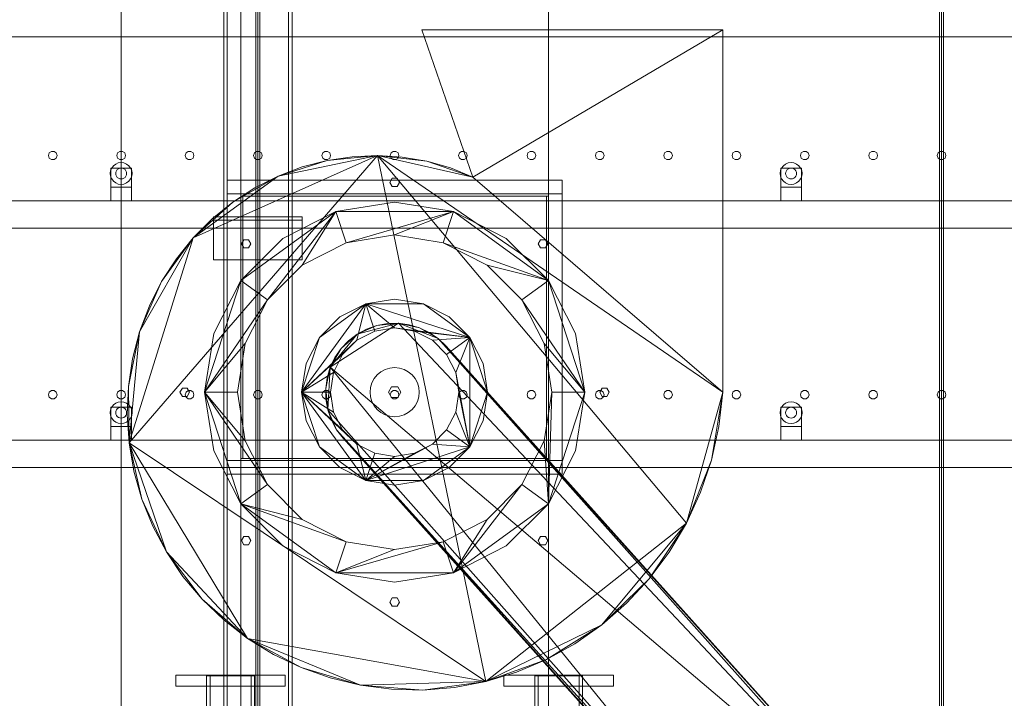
# Model space of a CAD drawing. Header units: millimetres. Extents: x -4395 to 65662, y -65530 to 6847.
# Tile 942 of 1034: x 46113 to 47553, y 662 to 1655. Entities that reach past the tile are written whole.
import ezdxf

# ---------------------------------------------------------------- set-up
doc = ezdxf.new("R2010")
doc.units = ezdxf.units.MM
doc.layers.add('lateral_secador', color=7, linetype='Continuous', lineweight=0)

msp = doc.modelspace()

# ---------------------------------------------------------------- linework, layer by layer
at = {"layer": 'lateral_secador'}
for p, q in [((46261.134, 410), (46261.134, 2925)), ((46261.134, 2925), (46261.134, 0)), ((46411.134, 2925), (46411.134, 20)), ((46416.134, 20), (46416.134, 2925)), ((46436.134, 0), (46436.134, 2925)), ((46436.134, 2925), (46436.134, 1400)), ((46458.134, 2925), (46458.134, 60)), ((46461.134, 0), (46461.134, 2925)), ((46461.134, 1400), (46461.134, 2925)), ((46464.134, 60), (46464.134, 2925)), ((46506.134, 2925), (46506.134, 20)), ((46511.134, 20), (46511.134, 2925)), ((46886.134, 0), (46886.134, 2925)), ((46886.134, 1400), (46886.134, 2925)), ((47458.134, 2925), (47458.134, 60)), ((47461.134, 0), (47461.134, 2925)), ((47464.134, 60), (47464.134, 2925)), ((40811.134, 1630), (60111.134, 1630)), ((47141.134, 1640), (46701.134, 1640)), ((46701.134, 1640), (46775.711, 1424.797)), ((46775.711, 1424.797), (47141.134, 1640)), ((47141.134, 1110), (47141.134, 1640)), ((46155.997, 1460.082), (46154.784, 1456.35)), ((46154.784, 1456.35), (46155.997, 1452.618)), ((46159.172, 1462.389), (46155.997, 1460.082)), ((46163.096, 1462.389), (46159.172, 1462.389)), ((46166.271, 1460.082), (46163.096, 1462.389)), ((46167.484, 1456.35), (46166.271, 1460.082)), ((46166.271, 1452.618), (46167.484, 1456.35)), ((46255.997, 1460.082), (46254.784, 1456.35)), ((46254.784, 1456.35), (46255.997, 1452.618)), ((46259.172, 1462.389), (46255.997, 1460.082)), ((46263.096, 1462.389), (46259.172, 1462.389)), ((46266.271, 1460.082), (46263.096, 1462.389)), ((46267.484, 1456.35), (46266.271, 1460.082)), ((46266.271, 1452.618), (46267.484, 1456.35)), ((46272.764, 1035.68), (46635.916, 1456.166)), ((46355.997, 1460.082), (46354.784, 1456.35)), ((46354.784, 1456.35), (46355.997, 1452.618)), ((46359.172, 1462.389), (46355.997, 1460.082)), ((46363.096, 1462.389), (46359.172, 1462.389)), ((46366.271, 1460.082), (46363.096, 1462.389)), ((46367.484, 1456.35), (46366.271, 1460.082)), ((46366.271, 1452.618), (46367.484, 1456.35)), ((46366.602, 1336.003), (46635.916, 1456.166)), ((46455.997, 1460.082), (46454.784, 1456.35)), ((46454.784, 1456.35), (46455.997, 1452.618)), ((46459.172, 1462.389), (46455.997, 1460.082)), ((46463.096, 1462.389), (46459.172, 1462.389)), ((46466.271, 1460.082), (46463.096, 1462.389)), ((46467.484, 1456.35), (46466.271, 1460.082)), ((46466.271, 1452.618), (46467.484, 1456.35)), ((46490.673, 1426.139), (46635.916, 1456.166)), ((46555.997, 1460.082), (46554.784, 1456.35)), ((46554.784, 1456.35), (46555.997, 1452.618)), ((46559.172, 1462.389), (46555.997, 1460.082)), ((46563.096, 1462.389), (46559.172, 1462.389)), ((46562.319, 1449.018), (46635.916, 1456.166)), ((46566.271, 1460.082), (46563.096, 1462.389)), ((46567.484, 1456.35), (46566.271, 1460.082)), ((46566.271, 1452.618), (46567.484, 1456.35)), ((46635.916, 1456.166), (46599.086, 1454.562)), ((46635.916, 1456.166), (46708.107, 1447.791)), ((46672.391, 1453.878), (46635.916, 1456.166)), ((46635.916, 1456.166), (46775.711, 1424.797)), ((46635.916, 1456.166), (47141.134, 1110)), ((46635.916, 1456.166), (47088.042, 918.439)), ((46635.916, 1456.166), (46794.572, 686.788)), ((46655.997, 1460.082), (46654.784, 1456.35)), ((46654.784, 1456.35), (46655.997, 1452.618)), ((46659.172, 1462.389), (46655.997, 1460.082)), ((46663.096, 1462.389), (46659.172, 1462.389)), ((46666.271, 1460.082), (46663.096, 1462.389)), ((46667.484, 1456.35), (46666.271, 1460.082)), ((46666.271, 1452.618), (46667.484, 1456.35)), ((46755.997, 1460.082), (46754.784, 1456.35)), ((46754.784, 1456.35), (46755.997, 1452.618)), ((46759.172, 1462.389), (46755.997, 1460.082)), ((46763.096, 1462.389), (46759.172, 1462.389)), ((46766.271, 1460.082), (46763.096, 1462.389)), ((46767.484, 1456.35), (46766.271, 1460.082)), ((46766.271, 1452.618), (46767.484, 1456.35)), ((46855.997, 1460.082), (46854.784, 1456.35)), ((46854.784, 1456.35), (46855.997, 1452.618)), ((46859.172, 1462.389), (46855.997, 1460.082)), ((46863.096, 1462.389), (46859.172, 1462.389)), ((46866.271, 1460.082), (46863.096, 1462.389)), ((46867.484, 1456.35), (46866.271, 1460.082)), ((46866.271, 1452.618), (46867.484, 1456.35)), ((46955.997, 1460.082), (46954.784, 1456.35)), ((46954.784, 1456.35), (46955.997, 1452.618)), ((46959.172, 1462.389), (46955.997, 1460.082)), ((46963.096, 1462.389), (46959.172, 1462.389)), ((46966.271, 1460.082), (46963.096, 1462.389)), ((46967.484, 1456.35), (46966.271, 1460.082)), ((46966.271, 1452.618), (46967.484, 1456.35)), ((47055.997, 1460.082), (47054.784, 1456.35)), ((47054.784, 1456.35), (47055.997, 1452.618)), ((47059.172, 1462.389), (47055.997, 1460.082)), ((47063.096, 1462.389), (47059.172, 1462.389)), ((47066.271, 1460.082), (47063.096, 1462.389)), ((47067.484, 1456.35), (47066.271, 1460.082)), ((47066.271, 1452.618), (47067.484, 1456.35)), ((47155.997, 1460.082), (47154.784, 1456.35)), ((47154.784, 1456.35), (47155.997, 1452.618)), ((47159.172, 1462.389), (47155.997, 1460.082)), ((47163.096, 1462.389), (47159.172, 1462.389)), ((47166.271, 1460.082), (47163.096, 1462.389)), ((47167.484, 1456.35), (47166.271, 1460.082)), ((47166.271, 1452.618), (47167.484, 1456.35)), ((47255.997, 1460.082), (47254.784, 1456.35)), ((47254.784, 1456.35), (47255.997, 1452.618)), ((47259.172, 1462.389), (47255.997, 1460.082)), ((47263.096, 1462.389), (47259.172, 1462.389)), ((47266.271, 1460.082), (47263.096, 1462.389)), ((47267.484, 1456.35), (47266.271, 1460.082)), ((47266.271, 1452.618), (47267.484, 1456.35)), ((47355.997, 1460.082), (47354.784, 1456.35)), ((47354.784, 1456.35), (47355.997, 1452.618)), ((47359.172, 1462.389), (47355.997, 1460.082)), ((47363.096, 1462.389), (47359.172, 1462.389)), ((47366.271, 1460.082), (47363.096, 1462.389)), ((47367.484, 1456.35), (47366.271, 1460.082)), ((47366.271, 1452.618), (47367.484, 1456.35)), ((47455.997, 1460.082), (47454.784, 1456.35)), ((47454.784, 1456.35), (47455.997, 1452.618)), ((47459.172, 1462.389), (47455.997, 1460.082)), ((47463.096, 1462.389), (47459.172, 1462.389)), ((47466.271, 1460.082), (47463.096, 1462.389)), ((47467.484, 1456.35), (47466.271, 1460.082)), ((47466.271, 1452.618), (47467.484, 1456.35)), ((46155.997, 1452.618), (46159.172, 1450.311)), ((46159.172, 1450.311), (46163.096, 1450.311)), ((46163.096, 1450.311), (46166.271, 1452.618)), ((46249.82, 1441.314), (46247.277, 1438)), ((46253.134, 1443.856), (46249.82, 1441.314)), ((46256.993, 1445.455), (46253.134, 1443.856)), ((46255.997, 1452.618), (46259.172, 1450.311)), ((46261.134, 1446), (46256.993, 1445.455)), ((46259.172, 1450.311), (46263.096, 1450.311)), ((46265.275, 1445.455), (46261.134, 1446)), ((46263.096, 1450.311), (46266.271, 1452.618)), ((46269.134, 1443.856), (46265.275, 1445.455)), ((46272.448, 1441.314), (46269.134, 1443.856)), ((46274.99, 1438), (46272.448, 1441.314)), ((46355.997, 1452.618), (46359.172, 1450.311)), ((46359.172, 1450.311), (46363.096, 1450.311)), ((46363.096, 1450.311), (46366.271, 1452.618)), ((46455.997, 1452.618), (46459.172, 1450.311)), ((46459.172, 1450.311), (46463.096, 1450.311)), ((46463.096, 1450.311), (46466.271, 1452.618)), ((46490.673, 1426.139), (46562.319, 1449.018)), ((46562.319, 1449.018), (46526.04, 1439.529)), ((46555.997, 1452.618), (46559.172, 1450.311)), ((46559.172, 1450.311), (46563.096, 1450.311)), ((46599.086, 1454.562), (46562.319, 1449.018)), ((46563.096, 1450.311), (46566.271, 1452.618)), ((46655.997, 1452.618), (46659.172, 1450.311)), ((46659.172, 1450.311), (46663.096, 1450.311)), ((46663.096, 1450.311), (46666.271, 1452.618)), ((46708.107, 1447.791), (46672.391, 1453.878)), ((46708.107, 1447.791), (46775.711, 1424.797)), ((46742.67, 1438.04), (46708.107, 1447.791)), ((46755.997, 1452.618), (46759.172, 1450.311)), ((46759.172, 1450.311), (46763.096, 1450.311)), ((46763.096, 1450.311), (46766.271, 1452.618)), ((46855.997, 1452.618), (46859.172, 1450.311)), ((46859.172, 1450.311), (46863.096, 1450.311)), ((46863.096, 1450.311), (46866.271, 1452.618)), ((46955.997, 1452.618), (46959.172, 1450.311)), ((46959.172, 1450.311), (46963.096, 1450.311)), ((46963.096, 1450.311), (46966.271, 1452.618)), ((47055.997, 1452.618), (47059.172, 1450.311)), ((47059.172, 1450.311), (47063.096, 1450.311)), ((47063.096, 1450.311), (47066.271, 1452.618)), ((47155.997, 1452.618), (47159.172, 1450.311)), ((47159.172, 1450.311), (47163.096, 1450.311)), ((47163.096, 1450.311), (47166.271, 1452.618)), ((47229.82, 1441.314), (47227.277, 1438)), ((47233.134, 1443.856), (47229.82, 1441.314)), ((47236.993, 1445.455), (47233.134, 1443.856)), ((47241.134, 1446), (47236.993, 1445.455)), ((47245.275, 1445.455), (47241.134, 1446)), ((47249.134, 1443.856), (47245.275, 1445.455)), ((47252.448, 1441.314), (47249.134, 1443.856)), ((47254.99, 1438), (47252.448, 1441.314)), ((47255.997, 1452.618), (47259.172, 1450.311)), ((47259.172, 1450.311), (47263.096, 1450.311)), ((47263.096, 1450.311), (47266.271, 1452.618)), ((47355.997, 1452.618), (47359.172, 1450.311)), ((47359.172, 1450.311), (47363.096, 1450.311)), ((47363.096, 1450.311), (47366.271, 1452.618)), ((47455.997, 1452.618), (47459.172, 1450.311)), ((47459.172, 1450.311), (47463.096, 1450.311)), ((47463.096, 1450.311), (47466.271, 1452.618)), ((46245.679, 1434.141), (46245.134, 1430)), ((46245.134, 1430), (46245.679, 1425.859)), ((46247.277, 1438), (46245.679, 1434.141)), ((46245.679, 1425.859), (46247.277, 1422)), ((46246.134, 1438), (46276.134, 1438)), ((46246.134, 1438), (46246.134, 1410)), ((46253.406, 1432.071), (46253.134, 1430)), ((46253.134, 1430), (46253.406, 1427.929)), ((46254.206, 1434), (46253.406, 1432.071)), ((46253.406, 1427.929), (46254.206, 1426)), ((46255.477, 1435.657), (46254.206, 1434)), ((46254.206, 1426), (46255.477, 1424.343)), ((46257.134, 1436.928), (46255.477, 1435.657)), ((46259.063, 1437.727), (46257.134, 1436.928)), ((46261.134, 1438), (46259.063, 1437.727)), ((46263.204, 1437.727), (46261.134, 1438)), ((46265.134, 1436.928), (46263.204, 1437.727)), ((46266.791, 1435.657), (46265.134, 1436.928)), ((46268.062, 1434), (46266.791, 1435.657)), ((46266.791, 1424.343), (46268.062, 1426)), ((46268.861, 1432.071), (46268.062, 1434)), ((46268.062, 1426), (46268.861, 1427.929)), ((46269.134, 1430), (46268.861, 1432.071)), ((46268.861, 1427.929), (46269.134, 1430)), ((46276.589, 1434.141), (46274.99, 1438)), ((46274.99, 1422), (46276.589, 1425.859)), ((46276.134, 1410), (46276.134, 1438)), ((46277.134, 1430), (46276.589, 1434.141)), ((46276.589, 1425.859), (46277.134, 1430)), ((46366.602, 1336.003), (46490.673, 1426.139)), ((46424.354, 1388.051), (46490.673, 1426.139)), ((46490.673, 1426.139), (46456.64, 1408.935)), ((46526.04, 1439.529), (46490.673, 1426.139)), ((46775.711, 1424.797), (46742.67, 1438.04)), ((47225.679, 1434.141), (47225.134, 1430)), ((47225.134, 1430), (47225.679, 1425.859)), ((47227.277, 1438), (47225.679, 1434.141)), ((47225.679, 1425.859), (47227.277, 1422)), ((47226.134, 1438), (47256.134, 1438)), ((47226.134, 1438), (47226.134, 1410)), ((47233.406, 1432.071), (47233.134, 1430)), ((47233.134, 1430), (47233.406, 1427.929)), ((47234.206, 1434), (47233.406, 1432.071)), ((47233.406, 1427.929), (47234.206, 1426)), ((47235.477, 1435.657), (47234.206, 1434)), ((47234.206, 1426), (47235.477, 1424.343)), ((47237.134, 1436.928), (47235.477, 1435.657)), ((47239.063, 1437.727), (47237.134, 1436.928)), ((47241.134, 1438), (47239.063, 1437.727)), ((47243.204, 1437.727), (47241.134, 1438)), ((47245.134, 1436.928), (47243.204, 1437.727)), ((47246.791, 1435.657), (47245.134, 1436.928)), ((47248.062, 1434), (47246.791, 1435.657)), ((47246.791, 1424.343), (47248.062, 1426)), ((47248.861, 1432.071), (47248.062, 1434)), ((47248.062, 1426), (47248.861, 1427.929)), ((47249.134, 1430), (47248.861, 1432.071)), ((47248.861, 1427.929), (47249.134, 1430)), ((47256.589, 1434.141), (47254.99, 1438)), ((47254.99, 1422), (47256.589, 1425.859)), ((47256.134, 1410), (47256.134, 1438)), ((47257.134, 1430), (47256.589, 1434.141)), ((47256.589, 1425.859), (47257.134, 1430)), ((46247.277, 1422), (46249.82, 1418.686)), ((46249.82, 1418.686), (46253.134, 1416.144)), ((46253.134, 1416.144), (46256.993, 1414.545)), ((46255.477, 1424.343), (46257.134, 1423.072)), ((46256.993, 1414.545), (46261.134, 1414)), ((46257.134, 1423.072), (46259.063, 1422.273)), ((46259.063, 1422.273), (46261.134, 1422)), ((46261.134, 1422), (46263.204, 1422.273)), ((46261.134, 1414), (46265.275, 1414.545)), ((46263.204, 1422.273), (46265.134, 1423.072)), ((46265.134, 1423.072), (46266.791, 1424.343)), ((46265.275, 1414.545), (46269.134, 1416.144)), ((46269.134, 1416.144), (46272.448, 1418.686)), ((46272.448, 1418.686), (46274.99, 1422)), ((46416.134, 1420), (46906.134, 1420)), ((46416.134, 1420), (46416.134, 1400)), ((46657.634, 1423.062), (46654.134, 1417)), ((46654.134, 1417), (46657.634, 1410.938)), ((46664.634, 1423.062), (46657.634, 1423.062)), ((46668.134, 1417), (46664.634, 1423.062)), ((46664.634, 1410.938), (46668.134, 1417)), ((46775.711, 1424.797), (47141.134, 1110)), ((46906.134, 1400), (46906.134, 1420)), ((47227.277, 1422), (47229.82, 1418.686)), ((47229.82, 1418.686), (47233.134, 1416.144)), ((47233.134, 1416.144), (47236.993, 1414.545)), ((47235.477, 1424.343), (47237.134, 1423.072)), ((47236.993, 1414.545), (47241.134, 1414)), ((47237.134, 1423.072), (47239.063, 1422.273)), ((47239.063, 1422.273), (47241.134, 1422)), ((47241.134, 1422), (47243.204, 1422.273)), ((47241.134, 1414), (47245.275, 1414.545)), ((47243.204, 1422.273), (47245.134, 1423.072)), ((47245.134, 1423.072), (47246.791, 1424.343)), ((47245.275, 1414.545), (47249.134, 1416.144)), ((47249.134, 1416.144), (47252.448, 1418.686)), ((47252.448, 1418.686), (47254.99, 1422)), ((46246.134, 1410), (46276.134, 1410)), ((46246.134, 1410), (46246.134, 1390)), ((46276.134, 1390), (46276.134, 1410)), ((46416.134, 1400), (46906.134, 1400)), ((46416.134, 1400), (46436.134, 1400)), ((46416.134, 1400), (46416.134, 1010)), ((46456.64, 1408.935), (46424.354, 1388.051)), ((46436.134, 1400), (46461.134, 1400)), ((46436.134, 1400), (46886.134, 1400)), ((46436.134, 1400), (46436.134, 1397)), ((46436.134, 1010), (46436.134, 1400)), ((46461.134, 1400), (46886.134, 1400)), ((46657.634, 1410.938), (46664.634, 1410.938)), ((46886.134, 1397), (46886.134, 1400)), ((46886.134, 1400), (46906.134, 1400)), ((46886.134, 1400), (46886.134, 1010)), ((46906.134, 1010), (46906.134, 1400)), ((47226.134, 1410), (47256.134, 1410)), ((47226.134, 1410), (47226.134, 1390)), ((47256.134, 1390), (47256.134, 1410)), ((40811.134, 1390), (60111.134, 1390)), ((46246.134, 1390), (46276.134, 1390)), ((46366.602, 1336.003), (46424.354, 1388.051)), ((46424.354, 1388.051), (46394.214, 1363.666)), ((46436.134, 1397), (46886.134, 1397)), ((46436.134, 1397), (46439.134, 1397)), ((46436.134, 1397), (46436.134, 1013)), ((46439.134, 1013), (46439.134, 1397)), ((46661.134, 1388), (46575.227, 1374.394)), ((46747.041, 1374.394), (46661.134, 1388)), ((46883.134, 1397), (46886.134, 1397)), ((46883.134, 1397), (46883.134, 1013)), ((46886.134, 1013), (46886.134, 1397)), ((47226.134, 1390), (47256.134, 1390)), ((46436.227, 1273.404), (46575.227, 1374.394)), ((46475.06, 1245.191), (46575.227, 1374.394)), ((46575.227, 1374.394), (46497.73, 1334.907)), ((46525.943, 1296.074), (46575.227, 1374.394)), ((46575.227, 1374.394), (46747.041, 1374.394)), ((46590.06, 1328.743), (46575.227, 1374.394)), ((46590.06, 1328.743), (46747.041, 1374.394)), ((46661.134, 1340), (46747.041, 1374.394)), ((46732.208, 1328.743), (46747.041, 1374.394)), ((46747.041, 1374.394), (46886.041, 1273.404)), ((46824.538, 1334.907), (46747.041, 1374.394)), ((46394.214, 1363.666), (46366.602, 1336.003)), ((46396.134, 1366.5), (46526.134, 1366.5)), ((46396.134, 1366.5), (46396.134, 1303.5)), ((46396.134, 1366.5), (46396.134, 1361.5)), ((46396.134, 1361.5), (46526.134, 1361.5)), ((46526.134, 1303.5), (46526.134, 1366.5)), ((46526.134, 1361.5), (46526.134, 1366.5)), ((40811.134, 1350), (60111.134, 1350)), ((46590.06, 1328.743), (46661.134, 1340)), ((46661.134, 1340), (46732.208, 1328.743)), ((46272.764, 1035.68), (46366.602, 1336.003)), ((46288.133, 1198.403), (46366.602, 1336.003)), ((46320.36, 1271.933), (46366.602, 1336.003)), ((46366.602, 1336.003), (46341.874, 1305.324)), ((46497.73, 1334.907), (46436.227, 1273.404)), ((46440.552, 1333.144), (46437.052, 1327.082)), ((46437.052, 1327.082), (46440.552, 1321.02)), ((46447.552, 1333.144), (46440.552, 1333.144)), ((46451.052, 1327.082), (46447.552, 1333.144)), ((46447.552, 1321.02), (46451.052, 1327.082)), ((46525.943, 1296.074), (46590.06, 1328.743)), ((46732.208, 1328.743), (46886.041, 1273.404)), ((46732.208, 1328.743), (46796.324, 1296.074)), ((46886.041, 1273.404), (46824.538, 1334.907)), ((46874.716, 1333.144), (46871.216, 1327.082)), ((46871.216, 1327.082), (46874.716, 1321.02)), ((46881.716, 1333.144), (46874.716, 1333.144)), ((46885.216, 1327.082), (46881.716, 1333.144)), ((46881.716, 1321.02), (46885.216, 1327.082)), ((46440.552, 1321.02), (46447.552, 1321.02)), ((46874.716, 1321.02), (46881.716, 1321.02)), ((46341.874, 1305.324), (46320.36, 1271.933)), ((46396.134, 1303.5), (46526.134, 1303.5)), ((46475.06, 1245.191), (46525.943, 1296.074)), ((46796.324, 1296.074), (46886.041, 1273.404)), ((46796.324, 1296.074), (46847.208, 1245.191)), ((46288.133, 1198.403), (46320.36, 1271.933)), ((46320.36, 1271.933), (46302.359, 1236.168)), ((46383.134, 1110), (46436.227, 1273.404)), ((46436.227, 1273.404), (46396.74, 1195.907)), ((46475.06, 1245.191), (46436.227, 1273.404)), ((46847.208, 1245.191), (46886.041, 1273.404)), ((46886.041, 1273.404), (46939.134, 1110)), ((46925.527, 1195.907), (46886.041, 1273.404)), ((46475.06, 1245.191), (46383.134, 1110)), ((46442.391, 1181.074), (46475.06, 1245.191)), ((46525.134, 1110), (46619.108, 1239.344)), ((46551.108, 1189.939), (46619.108, 1239.344)), ((46619.108, 1239.344), (46581.195, 1220.026)), ((46605.882, 1186.048), (46619.108, 1239.344)), ((46661.134, 1246), (46619.108, 1239.344)), ((46619.108, 1239.344), (46703.16, 1239.344)), ((46619.108, 1239.344), (46771.16, 1189.939)), ((46632.087, 1199.399), (46619.108, 1239.344)), ((46661.134, 1204), (46619.108, 1239.344)), ((46703.16, 1239.344), (46661.134, 1246)), ((46703.16, 1239.344), (46771.16, 1189.939)), ((46741.073, 1220.026), (46703.16, 1239.344)), ((46847.208, 1245.191), (46939.134, 1110)), ((46847.208, 1245.191), (46879.877, 1181.074)), ((46302.359, 1236.168), (46288.133, 1198.403)), ((46581.195, 1220.026), (46551.108, 1189.939)), ((46566.909, 1146.37), (46666.607, 1210.852)), ((46606.282, 1194.807), (46666.607, 1210.852)), ((46635.174, 1207.607), (46666.607, 1210.852)), ((46650.762, 1210.466), (46635.174, 1207.607)), ((46666.607, 1210.852), (46650.762, 1210.466)), ((46666.607, 1210.852), (46697.504, 1204.224)), ((46682.316, 1208.754), (46666.607, 1210.852)), ((46666.607, 1210.852), (46724.84, 1188.374)), ((46666.607, 1210.852), (47363.478, 470.91)), ((46771.16, 1189.939), (46741.073, 1220.026)), ((46271.852, 1118.494), (46288.133, 1198.403)), ((46272.764, 1035.68), (46288.133, 1198.403)), ((46288.133, 1198.403), (46277.904, 1159.036)), ((46396.74, 1195.907), (46383.134, 1110)), ((46605.882, 1186.048), (46632.087, 1199.399)), ((46606.282, 1194.807), (46635.174, 1207.607)), ((46620.224, 1202.344), (46606.282, 1194.807)), ((46635.174, 1207.607), (46620.224, 1202.344)), ((46632.087, 1199.399), (46661.134, 1204)), ((46661.134, 1204), (46771.16, 1189.939)), ((46661.134, 1204), (46690.181, 1199.399)), ((46697.504, 1204.224), (46682.316, 1208.754)), ((46690.181, 1199.399), (46771.16, 1189.939)), ((46690.181, 1199.399), (46716.386, 1186.048)), ((46697.504, 1204.224), (46724.84, 1188.374)), ((46711.795, 1197.375), (46697.504, 1204.224)), ((46724.84, 1188.374), (46711.795, 1197.375)), ((46939.134, 1110), (46925.527, 1195.907)), ((46442.391, 1181.074), (46383.134, 1110)), ((46431.134, 1110), (46442.391, 1181.074)), ((46525.134, 1110), (46551.108, 1189.939)), ((46605.882, 1186.048), (46525.134, 1110)), ((46551.108, 1189.939), (46531.79, 1152.026)), ((46566.909, 1146.37), (46606.282, 1194.807)), ((46582.76, 1173.707), (46606.282, 1194.807)), ((46593.691, 1185.183), (46582.76, 1173.707)), ((46585.087, 1165.252), (46605.882, 1186.048)), ((46606.282, 1194.807), (46593.691, 1185.183)), ((46716.386, 1186.048), (46771.16, 1189.939)), ((46716.386, 1186.048), (46737.181, 1165.252)), ((46724.84, 1188.374), (47346.316, 497.443)), ((46736.316, 1177.443), (46724.84, 1188.374)), ((46724.84, 1188.374), (47363.478, 470.91)), ((46737.181, 1165.252), (46771.16, 1189.939)), ((46750.533, 1139.048), (46771.16, 1189.939)), ((46771.16, 1189.939), (46797.134, 1110)), ((46790.478, 1152.026), (46771.16, 1189.939)), ((46771.16, 1189.939), (46771.16, 1030.061)), ((46879.877, 1181.074), (46939.134, 1110)), ((46879.877, 1181.074), (46891.134, 1110)), ((46566.909, 1146.37), (46582.76, 1173.707)), ((46582.76, 1173.707), (46573.759, 1160.662)), ((47346.316, 497.443), (46736.316, 1177.443)), ((46277.904, 1159.036), (46271.852, 1118.494)), ((46585.087, 1165.252), (46525.134, 1110)), ((46573.759, 1160.662), (46566.909, 1146.37)), ((46571.734, 1139.048), (46585.087, 1165.252)), ((46737.181, 1165.252), (46750.533, 1139.048)), ((46531.79, 1152.026), (46525.134, 1110)), ((46571.734, 1139.048), (46525.134, 1110)), ((46560.282, 1115.473), (46566.909, 1146.37)), ((46566.909, 1146.37), (46562.38, 1131.182)), ((46563.527, 1084.04), (46566.909, 1146.37)), ((47220.472, 342.625), (46566.909, 1146.37)), ((46566.909, 1146.37), (47363.478, 470.91)), ((46567.134, 1110), (46571.734, 1139.048)), ((46641.133, 1139.933), (46635.678, 1135.456)), ((46647.357, 1143.26), (46641.133, 1139.933)), ((46654.111, 1145.308), (46647.357, 1143.26)), ((46661.134, 1146), (46654.111, 1145.308)), ((46668.157, 1145.308), (46661.134, 1146)), ((46674.91, 1143.26), (46668.157, 1145.308)), ((46681.134, 1139.933), (46674.91, 1143.26)), ((46686.59, 1135.456), (46681.134, 1139.933)), ((46750.533, 1139.048), (46771.16, 1030.061)), ((46750.533, 1139.048), (46755.134, 1110)), ((46797.134, 1110), (46790.478, 1152.026)), ((46562.38, 1131.182), (46560.282, 1115.473)), ((46627.874, 1123.777), (46625.826, 1117.023)), ((46631.201, 1130.001), (46627.874, 1123.777)), ((46635.678, 1135.456), (46631.201, 1130.001)), ((46691.067, 1130.001), (46686.59, 1135.456)), ((46694.394, 1123.777), (46691.067, 1130.001)), ((46696.442, 1117.023), (46694.394, 1123.777)), ((46155.997, 1110.082), (46154.784, 1106.35)), ((46159.172, 1112.389), (46155.997, 1110.082)), ((46163.096, 1112.389), (46159.172, 1112.389)), ((46166.271, 1110.082), (46163.096, 1112.389)), ((46167.484, 1106.35), (46166.271, 1110.082)), ((46255.997, 1110.082), (46254.784, 1106.35)), ((46259.172, 1112.389), (46255.997, 1110.082)), ((46263.096, 1112.389), (46259.172, 1112.389)), ((46266.271, 1110.082), (46263.096, 1112.389)), ((46267.484, 1106.35), (46266.271, 1110.082)), ((46271.852, 1118.494), (46270.109, 1077.222)), ((46272.764, 1035.68), (46271.852, 1118.494)), ((46350.634, 1116.062), (46347.134, 1110)), ((46347.134, 1110), (46350.634, 1103.938)), ((46357.634, 1116.062), (46350.634, 1116.062)), ((46355.997, 1110.082), (46354.784, 1106.35)), ((46359.172, 1112.389), (46355.997, 1110.082)), ((46361.134, 1110), (46357.634, 1116.062)), ((46357.634, 1103.938), (46361.134, 1110)), ((46363.096, 1112.389), (46359.172, 1112.389)), ((46366.271, 1110.082), (46363.096, 1112.389)), ((46367.484, 1106.35), (46366.271, 1110.082)), ((46383.134, 1110), (46431.134, 1110)), ((46383.134, 1110), (46442.391, 1038.926)), ((46436.227, 946.596), (46383.134, 1110)), ((46383.134, 1110), (46396.74, 1024.093)), ((46383.134, 1110), (46475.06, 974.809)), ((46442.391, 1038.926), (46431.134, 1110)), ((46455.997, 1110.082), (46454.784, 1106.35)), ((46459.172, 1112.389), (46455.997, 1110.082)), ((46463.096, 1112.389), (46459.172, 1112.389)), ((46466.271, 1110.082), (46463.096, 1112.389)), ((46467.484, 1106.35), (46466.271, 1110.082)), ((46525.134, 1110), (46567.134, 1110)), ((46525.134, 1110), (46571.734, 1080.952)), ((46551.108, 1030.061), (46525.134, 1110)), ((46525.134, 1110), (46531.79, 1067.974)), ((46525.134, 1110), (46585.087, 1054.748)), ((46619.108, 980.656), (46525.134, 1110)), ((46525.134, 1110), (46605.882, 1033.952)), ((46555.997, 1110.082), (46554.784, 1106.35)), ((46559.172, 1112.389), (46555.997, 1110.082)), ((46563.096, 1112.389), (46559.172, 1112.389)), ((46563.527, 1084.04), (46560.282, 1115.473)), ((46560.282, 1115.473), (46560.668, 1099.629)), ((46566.271, 1110.082), (46563.096, 1112.389)), ((46567.484, 1106.35), (46566.271, 1110.082)), ((46571.734, 1080.952), (46567.134, 1110)), ((46625.826, 1117.023), (46625.134, 1110)), ((46625.134, 1110), (46625.826, 1102.977)), ((46656.634, 1117.794), (46652.134, 1110)), ((46652.134, 1110), (46656.634, 1102.206)), ((46655.997, 1110.082), (46654.784, 1106.35)), ((46659.172, 1112.389), (46655.997, 1110.082)), ((46665.634, 1117.794), (46656.634, 1117.794)), ((46663.096, 1112.389), (46659.172, 1112.389)), ((46666.271, 1110.082), (46663.096, 1112.389)), ((46670.134, 1110), (46665.634, 1117.794)), ((46665.634, 1102.206), (46670.134, 1110)), ((46667.484, 1106.35), (46666.271, 1110.082)), ((46697.134, 1110), (46696.442, 1117.023)), ((46696.442, 1102.977), (46697.134, 1110)), ((46755.134, 1110), (46750.533, 1080.952)), ((46755.997, 1110.082), (46754.784, 1106.35)), ((46771.16, 1030.061), (46755.134, 1110)), ((46759.172, 1112.389), (46755.997, 1110.082)), ((46763.096, 1112.389), (46759.172, 1112.389)), ((46766.271, 1110.082), (46763.096, 1112.389)), ((46767.484, 1106.35), (46766.271, 1110.082)), ((46797.134, 1110), (46771.16, 1030.061)), ((46790.478, 1067.974), (46797.134, 1110)), ((46855.997, 1110.082), (46854.784, 1106.35)), ((46859.172, 1112.389), (46855.997, 1110.082)), ((46863.096, 1112.389), (46859.172, 1112.389)), ((46866.271, 1110.082), (46863.096, 1112.389)), ((46867.484, 1106.35), (46866.271, 1110.082)), ((46891.134, 1110), (46879.877, 1038.926)), ((46939.134, 1110), (46886.041, 946.596)), ((46886.041, 946.596), (46891.134, 1110)), ((46891.134, 1110), (46939.134, 1110)), ((46925.527, 1024.093), (46939.134, 1110)), ((46955.997, 1110.082), (46954.784, 1106.35)), ((46959.172, 1112.389), (46955.997, 1110.082)), ((46963.096, 1112.389), (46959.172, 1112.389)), ((46964.634, 1116.062), (46961.134, 1110)), ((46961.134, 1110), (46964.634, 1103.938)), ((46966.271, 1110.082), (46963.096, 1112.389)), ((46971.634, 1116.062), (46964.634, 1116.062)), ((46967.484, 1106.35), (46966.271, 1110.082)), ((46975.134, 1110), (46971.634, 1116.062)), ((46971.634, 1103.938), (46975.134, 1110)), ((47055.997, 1110.082), (47054.784, 1106.35)), ((47059.172, 1112.389), (47055.997, 1110.082)), ((47063.096, 1112.389), (47059.172, 1112.389)), ((47066.271, 1110.082), (47063.096, 1112.389)), ((47067.484, 1106.35), (47066.271, 1110.082)), ((47141.134, 1110), (47088.042, 918.439)), ((47141.134, 1110), (47124.591, 1010.784)), ((47135.464, 1059.797), (47141.134, 1110)), ((47155.997, 1110.082), (47154.784, 1106.35)), ((47159.172, 1112.389), (47155.997, 1110.082)), ((47163.096, 1112.389), (47159.172, 1112.389)), ((47166.271, 1110.082), (47163.096, 1112.389)), ((47167.484, 1106.35), (47166.271, 1110.082)), ((47255.997, 1110.082), (47254.784, 1106.35)), ((47259.172, 1112.389), (47255.997, 1110.082)), ((47263.096, 1112.389), (47259.172, 1112.389)), ((47266.271, 1110.082), (47263.096, 1112.389)), ((47267.484, 1106.35), (47266.271, 1110.082)), ((47355.997, 1110.082), (47354.784, 1106.35)), ((47359.172, 1112.389), (47355.997, 1110.082)), ((47363.096, 1112.389), (47359.172, 1112.389)), ((47366.271, 1110.082), (47363.096, 1112.389)), ((47367.484, 1106.35), (47366.271, 1110.082)), ((47455.997, 1110.082), (47454.784, 1106.35)), ((47459.172, 1112.389), (47455.997, 1110.082)), ((47463.096, 1112.389), (47459.172, 1112.389)), ((47466.271, 1110.082), (47463.096, 1112.389)), ((47467.484, 1106.35), (47466.271, 1110.082)), ((46154.784, 1106.35), (46155.997, 1102.618)), ((46155.997, 1102.618), (46159.172, 1100.311)), ((46159.172, 1100.311), (46163.096, 1100.311)), ((46163.096, 1100.311), (46166.271, 1102.618)), ((46166.271, 1102.618), (46167.484, 1106.35)), ((46256.993, 1095.455), (46253.134, 1093.856)), ((46254.784, 1106.35), (46255.997, 1102.618)), ((46255.997, 1102.618), (46259.172, 1100.311)), ((46261.134, 1096), (46256.993, 1095.455)), ((46259.172, 1100.311), (46263.096, 1100.311)), ((46265.275, 1095.455), (46261.134, 1096)), ((46263.096, 1100.311), (46266.271, 1102.618)), ((46269.134, 1093.856), (46265.275, 1095.455)), ((46266.271, 1102.618), (46267.484, 1106.35)), ((46350.634, 1103.938), (46357.634, 1103.938)), ((46354.784, 1106.35), (46355.997, 1102.618)), ((46355.997, 1102.618), (46359.172, 1100.311)), ((46359.172, 1100.311), (46363.096, 1100.311)), ((46363.096, 1100.311), (46366.271, 1102.618)), ((46366.271, 1102.618), (46367.484, 1106.35)), ((46454.784, 1106.35), (46455.997, 1102.618)), ((46455.997, 1102.618), (46459.172, 1100.311)), ((46459.172, 1100.311), (46463.096, 1100.311)), ((46463.096, 1100.311), (46466.271, 1102.618)), ((46466.271, 1102.618), (46467.484, 1106.35)), ((46554.784, 1106.35), (46555.997, 1102.618)), ((46555.997, 1102.618), (46559.172, 1100.311)), ((46559.172, 1100.311), (46563.096, 1100.311)), ((46560.668, 1099.629), (46563.527, 1084.04)), ((46563.096, 1100.311), (46566.271, 1102.618)), ((46566.271, 1102.618), (46567.484, 1106.35)), ((46625.826, 1102.977), (46627.874, 1096.223)), ((46627.874, 1096.223), (46631.201, 1089.999)), ((46654.784, 1106.35), (46655.997, 1102.618)), ((46655.997, 1102.618), (46659.172, 1100.311)), ((46656.634, 1102.206), (46665.634, 1102.206)), ((46659.172, 1100.311), (46663.096, 1100.311)), ((46663.096, 1100.311), (46666.271, 1102.618)), ((46666.271, 1102.618), (46667.484, 1106.35)), ((46691.067, 1089.999), (46694.394, 1096.223)), ((46694.394, 1096.223), (46696.442, 1102.977)), ((46754.784, 1106.35), (46755.997, 1102.618)), ((46755.997, 1102.618), (46759.172, 1100.311)), ((46759.172, 1100.311), (46763.096, 1100.311)), ((46763.096, 1100.311), (46766.271, 1102.618)), ((46766.271, 1102.618), (46767.484, 1106.35)), ((46854.784, 1106.35), (46855.997, 1102.618)), ((46855.997, 1102.618), (46859.172, 1100.311)), ((46859.172, 1100.311), (46863.096, 1100.311)), ((46863.096, 1100.311), (46866.271, 1102.618)), ((46866.271, 1102.618), (46867.484, 1106.35)), ((46954.784, 1106.35), (46955.997, 1102.618)), ((46955.997, 1102.618), (46959.172, 1100.311)), ((46959.172, 1100.311), (46963.096, 1100.311)), ((46963.096, 1100.311), (46966.271, 1102.618)), ((46964.634, 1103.938), (46971.634, 1103.938)), ((46966.271, 1102.618), (46967.484, 1106.35)), ((47054.784, 1106.35), (47055.997, 1102.618)), ((47055.997, 1102.618), (47059.172, 1100.311)), ((47059.172, 1100.311), (47063.096, 1100.311)), ((47063.096, 1100.311), (47066.271, 1102.618)), ((47066.271, 1102.618), (47067.484, 1106.35)), ((47154.784, 1106.35), (47155.997, 1102.618)), ((47155.997, 1102.618), (47159.172, 1100.311)), ((47159.172, 1100.311), (47163.096, 1100.311)), ((47163.096, 1100.311), (47166.271, 1102.618)), ((47166.271, 1102.618), (47167.484, 1106.35)), ((47236.993, 1095.455), (47233.134, 1093.856)), ((47241.134, 1096), (47236.993, 1095.455)), ((47245.275, 1095.455), (47241.134, 1096)), ((47249.134, 1093.856), (47245.275, 1095.455)), ((47254.784, 1106.35), (47255.997, 1102.618)), ((47255.997, 1102.618), (47259.172, 1100.311)), ((47259.172, 1100.311), (47263.096, 1100.311)), ((47263.096, 1100.311), (47266.271, 1102.618)), ((47266.271, 1102.618), (47267.484, 1106.35)), ((47354.784, 1106.35), (47355.997, 1102.618)), ((47355.997, 1102.618), (47359.172, 1100.311)), ((47359.172, 1100.311), (47363.096, 1100.311)), ((47363.096, 1100.311), (47366.271, 1102.618)), ((47366.271, 1102.618), (47367.484, 1106.35)), ((47454.784, 1106.35), (47455.997, 1102.618)), ((47455.997, 1102.618), (47459.172, 1100.311)), ((47459.172, 1100.311), (47463.096, 1100.311)), ((47463.096, 1100.311), (47466.271, 1102.618)), ((47466.271, 1102.618), (47467.484, 1106.35)), ((46245.679, 1084.141), (46245.134, 1080)), ((46247.277, 1088), (46245.679, 1084.141)), ((46246.134, 1088), (46276.134, 1088)), ((46246.134, 1088), (46246.134, 1060)), ((46249.82, 1091.314), (46247.277, 1088)), ((46253.134, 1093.856), (46249.82, 1091.314)), ((46253.406, 1082.071), (46253.134, 1080)), ((46254.206, 1084), (46253.406, 1082.071)), ((46255.477, 1085.657), (46254.206, 1084)), ((46257.134, 1086.928), (46255.477, 1085.657)), ((46259.063, 1087.727), (46257.134, 1086.928)), ((46261.134, 1088), (46259.063, 1087.727)), ((46263.204, 1087.727), (46261.134, 1088)), ((46265.134, 1086.928), (46263.204, 1087.727)), ((46266.791, 1085.657), (46265.134, 1086.928)), ((46268.062, 1084), (46266.791, 1085.657)), ((46268.861, 1082.071), (46268.062, 1084)), ((46269.134, 1080), (46268.861, 1082.071)), ((46272.448, 1091.314), (46269.134, 1093.856)), ((46274.99, 1088), (46272.448, 1091.314)), ((46276.589, 1084.141), (46274.99, 1088)), ((46276.134, 1060), (46276.134, 1088)), ((46277.134, 1080), (46276.589, 1084.141)), ((46576.326, 1055.148), (46563.527, 1084.04)), ((46563.527, 1084.04), (46568.79, 1069.09)), ((47220.472, 342.625), (46563.527, 1084.04)), ((46585.087, 1054.748), (46571.734, 1080.952)), ((46631.201, 1089.999), (46635.678, 1084.544)), ((46635.678, 1084.544), (46641.133, 1080.067)), ((46681.134, 1080.067), (46686.59, 1084.544)), ((46686.59, 1084.544), (46691.067, 1089.999)), ((46750.533, 1080.952), (46737.181, 1054.748)), ((46771.16, 1030.061), (46750.533, 1080.952)), ((47225.679, 1084.141), (47225.134, 1080)), ((47227.277, 1088), (47225.679, 1084.141)), ((47226.134, 1088), (47256.134, 1088)), ((47226.134, 1088), (47226.134, 1060)), ((47229.82, 1091.314), (47227.277, 1088)), ((47233.134, 1093.856), (47229.82, 1091.314)), ((47233.406, 1082.071), (47233.134, 1080)), ((47234.206, 1084), (47233.406, 1082.071)), ((47235.477, 1085.657), (47234.206, 1084)), ((47237.134, 1086.928), (47235.477, 1085.657)), ((47239.063, 1087.727), (47237.134, 1086.928)), ((47241.134, 1088), (47239.063, 1087.727)), ((47243.204, 1087.727), (47241.134, 1088)), ((47245.134, 1086.928), (47243.204, 1087.727)), ((47246.791, 1085.657), (47245.134, 1086.928)), ((47248.062, 1084), (47246.791, 1085.657)), ((47248.861, 1082.071), (47248.062, 1084)), ((47249.134, 1080), (47248.861, 1082.071)), ((47252.448, 1091.314), (47249.134, 1093.856)), ((47254.99, 1088), (47252.448, 1091.314)), ((47256.589, 1084.141), (47254.99, 1088)), ((47256.134, 1060), (47256.134, 1088)), ((47257.134, 1080), (47256.589, 1084.141)), ((46245.134, 1080), (46245.679, 1075.859)), ((46245.679, 1075.859), (46247.277, 1072)), ((46247.277, 1072), (46249.82, 1068.686)), ((46249.82, 1068.686), (46253.134, 1066.144)), ((46253.134, 1080), (46253.406, 1077.929)), ((46253.134, 1066.144), (46256.993, 1064.545)), ((46253.406, 1077.929), (46254.206, 1076)), ((46254.206, 1076), (46255.477, 1074.343)), ((46255.477, 1074.343), (46257.134, 1073.072)), ((46257.134, 1073.072), (46259.063, 1072.273)), ((46259.063, 1072.273), (46261.134, 1072)), ((46261.134, 1072), (46263.204, 1072.273)), ((46263.204, 1072.273), (46265.134, 1073.072)), ((46265.134, 1073.072), (46266.791, 1074.343)), ((46265.275, 1064.545), (46269.134, 1066.144)), ((46266.791, 1074.343), (46268.062, 1076)), ((46268.062, 1076), (46268.861, 1077.929)), ((46268.861, 1077.929), (46269.134, 1080)), ((46269.134, 1066.144), (46272.448, 1068.686)), ((46270.109, 1077.222), (46272.764, 1035.68)), ((46272.448, 1068.686), (46274.99, 1072)), ((46274.99, 1072), (46276.589, 1075.859)), ((46276.589, 1075.859), (46277.134, 1080)), ((46531.79, 1067.974), (46551.108, 1030.061)), ((46568.79, 1069.09), (46576.326, 1055.148)), ((46641.133, 1080.067), (46647.357, 1076.74)), ((46647.357, 1076.74), (46654.111, 1074.692)), ((46654.111, 1074.692), (46661.134, 1074)), ((46661.134, 1074), (46668.157, 1074.692)), ((46668.157, 1074.692), (46674.91, 1076.74)), ((46674.91, 1076.74), (46681.134, 1080.067)), ((46771.16, 1030.061), (46790.478, 1067.974)), ((47225.134, 1080), (47225.679, 1075.859)), ((47225.679, 1075.859), (47227.277, 1072)), ((47227.277, 1072), (47229.82, 1068.686)), ((47229.82, 1068.686), (47233.134, 1066.144)), ((47233.134, 1080), (47233.406, 1077.929)), ((47233.134, 1066.144), (47236.993, 1064.545)), ((47233.406, 1077.929), (47234.206, 1076)), ((47234.206, 1076), (47235.477, 1074.343)), ((47235.477, 1074.343), (47237.134, 1073.072)), ((47237.134, 1073.072), (47239.063, 1072.273)), ((47239.063, 1072.273), (47241.134, 1072)), ((47241.134, 1072), (47243.204, 1072.273)), ((47243.204, 1072.273), (47245.134, 1073.072)), ((47245.134, 1073.072), (47246.791, 1074.343)), ((47245.275, 1064.545), (47249.134, 1066.144)), ((47246.791, 1074.343), (47248.062, 1076)), ((47248.062, 1076), (47248.861, 1077.929)), ((47248.861, 1077.929), (47249.134, 1080)), ((47249.134, 1066.144), (47252.448, 1068.686)), ((47252.448, 1068.686), (47254.99, 1072)), ((47254.99, 1072), (47256.589, 1075.859)), ((47256.589, 1075.859), (47257.134, 1080)), ((46246.134, 1060), (46276.134, 1060)), ((46246.134, 1060), (46246.134, 1040)), ((46256.993, 1064.545), (46261.134, 1064)), ((46261.134, 1064), (46265.275, 1064.545)), ((46276.134, 1040), (46276.134, 1060)), ((47195.951, 362.557), (46576.326, 1055.148)), ((46576.326, 1055.148), (46585.951, 1042.557)), ((47220.472, 342.625), (46576.326, 1055.148)), ((46605.882, 1033.952), (46585.087, 1054.748)), ((46737.181, 1054.748), (46716.386, 1033.952)), ((46771.16, 1030.061), (46737.181, 1054.748)), ((47124.591, 1010.784), (47135.464, 1059.797)), ((47226.134, 1060), (47256.134, 1060)), ((47226.134, 1060), (47226.134, 1040)), ((47236.993, 1064.545), (47241.134, 1064)), ((47241.134, 1064), (47245.275, 1064.545)), ((47256.134, 1040), (47256.134, 1060)), ((40811.134, 1040), (60111.134, 1040)), ((46246.134, 1040), (46276.134, 1040)), ((46475.06, 974.809), (46442.391, 1038.926)), ((46585.951, 1042.557), (47195.951, 362.557)), ((46879.877, 1038.926), (46847.208, 974.809)), ((46886.041, 946.596), (46879.877, 1038.926)), ((47226.134, 1040), (47256.134, 1040)), ((46291.362, 953.675), (46272.764, 1035.68)), ((46272.764, 1035.68), (46279.853, 994.34)), ((46327.329, 876.268), (46272.764, 1035.68)), ((46446.08, 749.72), (46272.764, 1035.68)), ((46794.572, 686.788), (46272.764, 1035.68)), ((46396.74, 1024.093), (46436.227, 946.596)), ((46619.108, 980.656), (46551.108, 1030.061)), ((46551.108, 1030.061), (46581.195, 999.974)), ((46619.108, 980.656), (46605.882, 1033.952)), ((46632.087, 1020.601), (46605.882, 1033.952)), ((46619.108, 980.656), (46716.386, 1033.952)), ((46771.16, 1030.061), (46619.108, 980.656)), ((46716.386, 1033.952), (46690.181, 1020.601)), ((46771.16, 1030.061), (46703.16, 980.656)), ((46771.16, 1030.061), (46716.386, 1033.952)), ((46741.073, 999.974), (46771.16, 1030.061)), ((46886.041, 946.596), (46925.527, 1024.093)), ((46416.134, 1010), (46906.134, 1010)), ((46416.134, 1010), (46416.134, 990)), ((46416.134, 1010), (46436.134, 1010)), ((46436.134, 1013), (46886.134, 1013)), ((46436.134, 1013), (46436.134, 1010)), ((46436.134, 1013), (46439.134, 1013)), ((46436.134, 1010), (46461.134, 1010)), ((46436.134, 1010), (46436.134, 0)), ((46436.134, 1010), (46886.134, 1010)), ((46461.134, 0), (46461.134, 1010)), ((46461.134, 1010), (46886.134, 1010)), ((46619.108, 980.656), (46632.087, 1020.601)), ((46619.108, 980.656), (46690.181, 1020.601)), ((46619.108, 980.656), (46661.134, 1016)), ((46661.134, 1016), (46632.087, 1020.601)), ((46690.181, 1020.601), (46661.134, 1016)), ((46883.134, 1013), (46886.134, 1013)), ((46886.134, 1010), (46886.134, 1013)), ((46886.134, 0), (46886.134, 1010)), ((46886.134, 1010), (46906.134, 1010)), ((46906.134, 990), (46906.134, 1010)), ((47124.591, 1010.784), (47088.042, 918.439)), ((47108.704, 963.496), (47124.591, 1010.784)), ((40811.134, 1000), (60111.134, 1000)), ((46279.853, 994.34), (46291.362, 953.675)), ((46581.195, 999.974), (46619.108, 980.656)), ((46703.16, 980.656), (46741.073, 999.974)), ((46416.134, 990), (46906.134, 990)), ((46703.16, 980.656), (46619.108, 980.656)), ((46619.108, 980.656), (46661.134, 974)), ((46661.134, 974), (46703.16, 980.656)), ((46436.227, 946.596), (46475.06, 974.809)), ((46525.943, 923.926), (46475.06, 974.809)), ((46747.041, 845.606), (46847.208, 974.809)), ((46847.208, 974.809), (46796.324, 923.926)), ((46886.041, 946.596), (46847.208, 974.809)), ((46327.329, 876.268), (46291.362, 953.675)), ((46291.362, 953.675), (46307.226, 914.162)), ((47088.042, 918.439), (47108.704, 963.496)), ((46575.227, 845.606), (46436.227, 946.596)), ((46436.227, 946.596), (46497.73, 885.093)), ((46436.227, 946.596), (46525.943, 923.926)), ((46436.227, 946.596), (46590.06, 891.257)), ((46886.041, 946.596), (46747.041, 845.606)), ((46824.538, 885.093), (46886.041, 946.596)), ((46590.06, 891.257), (46525.943, 923.926)), ((46796.324, 923.926), (46732.208, 891.257)), ((46747.041, 845.606), (46796.324, 923.926)), ((46307.226, 914.162), (46327.329, 876.268)), ((47088.042, 918.439), (46794.572, 686.788)), ((47088.042, 918.439), (46964.17, 769.481)), ((47088.042, 918.439), (47033.61, 836.889)), ((47062.898, 876.09), (47088.042, 918.439)), ((46440.552, 898.98), (46437.052, 892.918)), ((46447.552, 898.98), (46440.552, 898.98)), ((46451.052, 892.918), (46447.552, 898.98)), ((46874.716, 898.98), (46871.216, 892.918)), ((46881.716, 898.98), (46874.716, 898.98)), ((46885.216, 892.918), (46881.716, 898.98)), ((46437.052, 892.918), (46440.552, 886.856)), ((46440.552, 886.856), (46447.552, 886.856)), ((46447.552, 886.856), (46451.052, 892.918)), ((46497.73, 885.093), (46575.227, 845.606)), ((46575.227, 845.606), (46590.06, 891.257)), ((46575.227, 845.606), (46732.208, 891.257)), ((46575.227, 845.606), (46661.134, 880)), ((46661.134, 880), (46590.06, 891.257)), ((46732.208, 891.257), (46661.134, 880)), ((46747.041, 845.606), (46732.208, 891.257)), ((46747.041, 845.606), (46824.538, 885.093)), ((46871.216, 892.918), (46874.716, 886.856)), ((46874.716, 886.856), (46881.716, 886.856)), ((46881.716, 886.856), (46885.216, 892.918)), ((46379.539, 807.145), (46327.329, 876.268)), ((46327.329, 876.268), (46351.506, 840.449)), ((46446.08, 749.72), (46327.329, 876.268)), ((47033.61, 836.889), (47062.898, 876.09)), ((46351.506, 840.449), (46379.539, 807.145)), ((46747.041, 845.606), (46575.227, 845.606)), ((46575.227, 845.606), (46661.134, 832)), ((46661.134, 832), (46747.041, 845.606)), ((47033.61, 836.889), (46964.17, 769.481)), ((47000.562, 801.235), (47033.61, 836.889)), ((46446.08, 749.72), (46379.539, 807.145)), ((46379.539, 807.145), (46411.167, 776.772)), ((46657.634, 809.062), (46654.134, 803)), ((46664.634, 809.062), (46657.634, 809.062)), ((46668.134, 803), (46664.634, 809.062)), ((46654.134, 803), (46657.634, 796.938)), ((46657.634, 796.938), (46664.634, 796.938)), ((46664.634, 796.938), (46668.134, 803)), ((46964.17, 769.481), (47000.562, 801.235)), ((46411.167, 776.772), (46446.08, 749.72)), ((46964.17, 769.481), (46794.572, 686.788)), ((46964.17, 769.481), (46883.191, 718.844)), ((46924.887, 741.933), (46964.17, 769.481)), ((46524.321, 706.963), (46446.08, 749.72)), ((46446.08, 749.72), (46483.927, 726.344)), ((46611.021, 681.252), (46446.08, 749.72)), ((46794.572, 686.788), (46446.08, 749.72)), ((46883.191, 718.844), (46924.887, 741.933)), ((46483.927, 726.344), (46524.321, 706.963)), ((46611.021, 681.252), (46524.321, 706.963)), ((46524.321, 706.963), (46566.837, 691.855)), ((46883.191, 718.844), (46794.572, 686.788)), ((46839.581, 700.414), (46883.191, 718.844)), ((46341.134, 696), (46501.134, 696)), ((46341.134, 696), (46341.134, 680)), ((46386.134, 695), (46456.134, 695)), ((46386.134, 695), (46386.134, 215)), ((46386.134, 695), (46391.134, 695)), ((46391.134, 215), (46391.134, 695)), ((46451.134, 695), (46456.134, 695)), ((46451.134, 695), (46451.134, 215)), ((46456.134, 215), (46456.134, 695)), ((46501.134, 680), (46501.134, 696)), ((46566.837, 691.855), (46611.021, 681.252)), ((46794.572, 686.788), (46839.581, 700.414)), ((46821.134, 696), (46981.134, 696)), ((46821.134, 696), (46821.134, 680)), ((46866.134, 695), (46936.134, 695)), ((46866.134, 695), (46866.134, 215)), ((46866.134, 695), (46871.134, 695)), ((46871.134, 215), (46871.134, 695)), ((46931.134, 695), (46936.134, 695)), ((46931.134, 695), (46931.134, 215)), ((46936.134, 215), (46936.134, 695)), ((46981.134, 680), (46981.134, 696)), ((46341.134, 680), (46501.134, 680)), ((46794.572, 686.788), (46611.021, 681.252)), ((46702.453, 674.246), (46611.021, 681.252)), ((46611.021, 681.252), (46656.392, 675.338)), ((46794.572, 686.788), (46702.453, 674.246)), ((46702.453, 674.246), (46748.687, 678.055)), ((46748.687, 678.055), (46794.572, 686.788)), ((46821.134, 680), (46981.134, 680)), ((46656.392, 675.338), (46702.453, 674.246))]:
    msp.add_line(p, q, dxfattribs=at)

doc.saveas('drawing.dxf')
